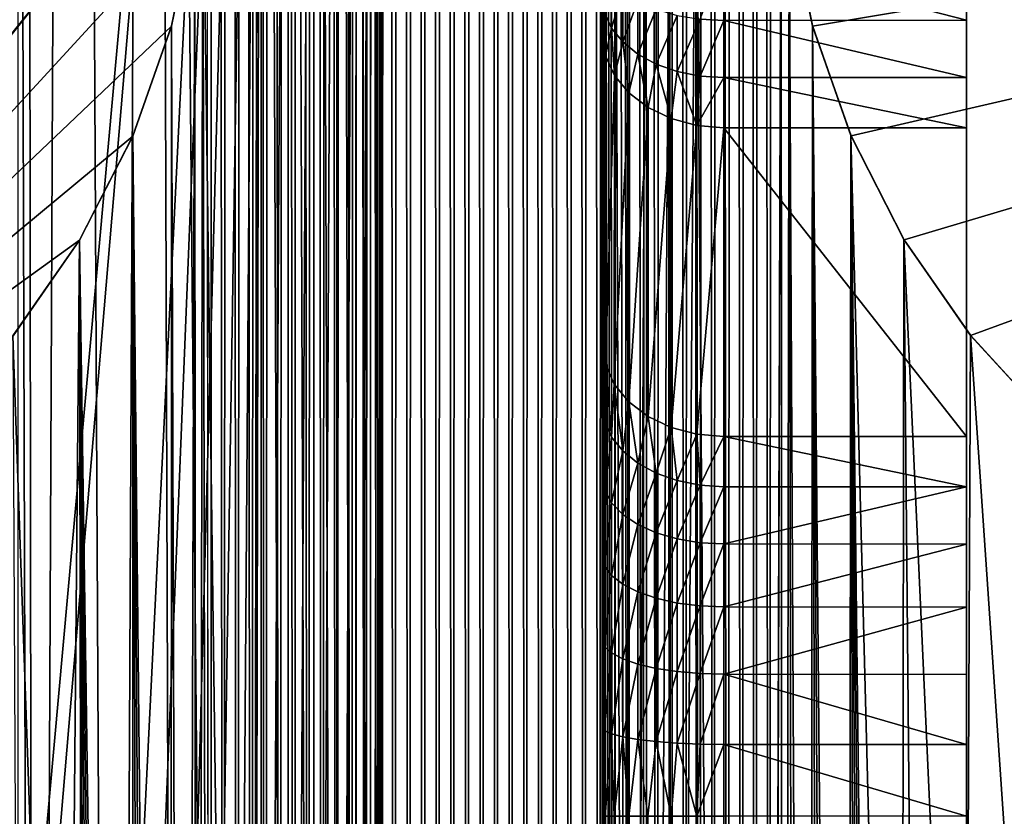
# Model space of a CAD drawing. Header units: metres. Extents: x -205 to 205, y -104 to 104.
# Tile 308 of 656: x -69.4 to -61.29, y -33.37 to -26.81. Entities that reach past the tile are written whole.
import ezdxf

# ---------------------------------------------------------------- set-up
doc = ezdxf.new("R2010")
doc.units = ezdxf.units.M
doc.layers.add('solid_01_2-CONSUMER_EHM_BOX_SW0001', color=7, linetype='CONTINUOUS')

msp = doc.modelspace()

# ---------------------------------------------------------------- linework, layer by layer
at = {"layer": 'solid_01_2-CONSUMER_EHM_BOX_SW0001'}
for points in [[(-200.010849, -74.958488), (-200.010773, 75.041512), (-0.010778, 75.04142)], [(-0.010849, -74.95858), (-200.010849, -74.958488), (-0.010778, 75.04142)], [(-67.891357, 25.041451, 1.5), (-67.831909, -57.8419, 1.5), (-67.794312, 57.908562, 1.5)], [(-67.831909, -57.8419, 1.5), (-67.719505, -57.792744, 1.5), (-67.794312, 57.908562, 1.5)], [(-67.719505, -57.792744, 1.5), (-67.681831, 57.860203, 1.5), (-67.794312, 57.908562, 1.5)], [(-63.227314, -57.825661, 1.5), (-63.18972, 57.924801, 1.5), (-63.302124, 57.875645, 1.5)], [(-63.130272, -24.958551, 1.5), (-63.18972, 57.924801, 1.5), (-63.227314, -57.825661, 1.5)], [(-67.719505, -57.792744, 1.5), (-67.605576, -57.745773, 1.5), (-67.681831, 57.860203, 1.5)], [(-67.605576, -57.745773, 1.5), (-67.567947, 57.813984, 1.5), (-67.681831, 57.860203, 1.5)], [(-67.605576, -57.745773, 1.5), (-67.490395, -57.701077, 1.5), (-67.567947, 57.813984, 1.5)], [(-67.490395, -57.701077, 1.5), (-67.452911, 57.770031, 1.5), (-67.567947, 57.813984, 1.5)], [(-63.453678, -57.731083, 1.5), (-63.41605, 57.828674, 1.5), (-63.531235, 57.783974, 1.5)], [(-63.453678, -57.731083, 1.5), (-63.339794, -57.777302, 1.5), (-63.41605, 57.828674, 1.5)], [(-63.339794, -57.777302, 1.5), (-63.302124, 57.875645, 1.5), (-63.41605, 57.828674, 1.5)], [(-63.339794, -57.777302, 1.5), (-63.227314, -57.825661, 1.5), (-63.302124, 57.875645, 1.5)], [(-67.490395, -57.701077, 1.5), (-67.374199, -57.658749, 1.5), (-67.452911, 57.770031, 1.5)], [(-67.374199, -57.658749, 1.5), (-67.336975, 57.728474, 1.5), (-67.452911, 57.770031, 1.5)], [(-67.374199, -57.658749, 1.5), (-67.257248, -57.618885, 1.5), (-67.336975, 57.728474, 1.5)], [(-67.257248, -57.618885, 1.5), (-67.220383, 57.689438, 1.5), (-67.336975, 57.728474, 1.5)], [(-63.684654, -57.645576, 1.5), (-63.64743, 57.74165, 1.5), (-63.764381, 57.701786, 1.5)], [(-63.684654, -57.645576, 1.5), (-63.568714, -57.687134, 1.5), (-63.64743, 57.74165, 1.5)], [(-63.568714, -57.687134, 1.5), (-63.531235, 57.783974, 1.5), (-63.64743, 57.74165, 1.5)], [(-63.568714, -57.687134, 1.5), (-63.453678, -57.731083, 1.5), (-63.531235, 57.783974, 1.5)], [(-67.257248, -57.618885, 1.5), (-67.139801, -57.581585, 1.5), (-67.220383, 57.689438, 1.5)], [(-67.139801, -57.581585, 1.5), (-67.103386, 57.653046, 1.5), (-67.220383, 57.689438, 1.5)], [(-67.139801, -57.581585, 1.5), (-67.02211, -57.546936, 1.5), (-67.103386, 57.653046, 1.5)], [(-67.02211, -57.546936, 1.5), (-66.986244, 57.619427, 1.5), (-67.103386, 57.653046, 1.5)], [(-63.91824, -57.570145, 1.5), (-63.881828, 57.664486, 1.5), (-63.999519, 57.629837, 1.5)], [(-63.91824, -57.570145, 1.5), (-63.801247, -57.606537, 1.5), (-63.881828, 57.664486, 1.5)], [(-63.801247, -57.606537, 1.5), (-63.764381, 57.701786, 1.5), (-63.881828, 57.664486, 1.5)], [(-63.801247, -57.606537, 1.5), (-63.684654, -57.645576, 1.5), (-63.764381, 57.701786, 1.5)], [(-67.02211, -57.546936, 1.5), (-66.904427, -57.515041, 1.5), (-66.986244, 57.619427, 1.5)], [(-66.904427, -57.515041, 1.5), (-66.869194, 57.588703, 1.5), (-66.986244, 57.619427, 1.5)], [(-66.904427, -57.515041, 1.5), (-66.787018, -57.485989, 1.5), (-66.869194, 57.588703, 1.5)], [(-66.787018, -57.485989, 1.5), (-66.751717, 57.560741, 1.5), (-66.869194, 57.588703, 1.5)], [(-64.269905, -57.47784, 1.5), (-64.234612, 57.56889, 1.5), (-64.352173, 57.542591, 1.5)], [(-64.269905, -57.47784, 1.5), (-64.152428, -57.505802, 1.5), (-64.234612, 57.56889, 1.5)], [(-64.152428, -57.505802, 1.5), (-64.117195, 57.597942, 1.5), (-64.234612, 57.56889, 1.5)], [(-64.152428, -57.505802, 1.5), (-64.035385, -57.536526, 1.5), (-64.117195, 57.597942, 1.5)], [(-64.035385, -57.536526, 1.5), (-63.999519, 57.629837, 1.5), (-64.117195, 57.597942, 1.5)], [(-64.035385, -57.536526, 1.5), (-63.91824, -57.570145, 1.5), (-63.999519, 57.629837, 1.5)], [(-66.787018, -57.485989, 1.5), (-66.669449, -57.45969, 1.5), (-66.751717, 57.560741, 1.5)], [(-66.669449, -57.45969, 1.5), (-66.633224, 57.535316, 1.5), (-66.751717, 57.560741, 1.5)], [(-66.669449, -57.45969, 1.5), (-66.551208, -57.435986, 1.5), (-66.633224, 57.535316, 1.5)], [(-66.551208, -57.435986, 1.5), (-66.51387, 57.512444, 1.5), (-66.633224, 57.535316, 1.5)], [(-66.551208, -57.435986, 1.5), (-66.432388, -57.414871, 1.5), (-66.51387, 57.512444, 1.5)], [(-66.432388, -57.414871, 1.5), (-66.393837, 57.492126, 1.5), (-66.51387, 57.512444, 1.5)], [(-66.432388, -57.414871, 1.5), (-66.313095, -57.396351, 1.5), (-66.393837, 57.492126, 1.5)], [(-66.313095, -57.396351, 1.5), (-66.2733, 57.474377, 1.5), (-66.393837, 57.492126, 1.5)], [(-64.627785, -57.409229, 1.5), (-64.589233, 57.497772, 1.5), (-64.708534, 57.479252, 1.5)], [(-64.627785, -57.409229, 1.5), (-64.507759, -57.429543, 1.5), (-64.589233, 57.497772, 1.5)], [(-64.507759, -57.429543, 1.5), (-64.470413, 57.518883, 1.5), (-64.589233, 57.497772, 1.5)], [(-64.507759, -57.429543, 1.5), (-64.388405, -57.452415, 1.5), (-64.470413, 57.518883, 1.5)], [(-64.388405, -57.452415, 1.5), (-64.352173, 57.542591, 1.5), (-64.470413, 57.518883, 1.5)], [(-64.388405, -57.452415, 1.5), (-64.269905, -57.47784, 1.5), (-64.352173, 57.542591, 1.5)], [(-66.313095, -57.396351, 1.5), (-66.193413, -57.380421, 1.5), (-66.2733, 57.474377, 1.5)], [(-66.193413, -57.380421, 1.5), (-66.152412, 57.459194, 1.5), (-66.2733, 57.474377, 1.5)], [(-66.193413, -57.380421, 1.5), (-66.073456, -57.367085, 1.5), (-66.152412, 57.459194, 1.5)], [(-66.073456, -57.367085, 1.5), (-66.031349, 57.446594, 1.5), (-66.152412, 57.459194, 1.5)], [(-66.073456, -57.367085, 1.5), (-65.953308, -57.356335, 1.5), (-66.031349, 57.446594, 1.5)], [(-65.953308, -57.356335, 1.5), (-65.910286, 57.436581, 1.5), (-66.031349, 57.446594, 1.5)], [(-65.953308, -57.356335, 1.5), (-65.833076, -57.348175, 1.5), (-65.910286, 57.436581, 1.5)], [(-65.833076, -57.348175, 1.5), (-65.789383, 57.429161, 1.5), (-65.910286, 57.436581, 1.5)], [(-65.833076, -57.348175, 1.5), (-65.71286, -57.342609, 1.5), (-65.789383, 57.429161, 1.5)], [(-65.71286, -57.342609, 1.5), (-65.668823, 57.424343, 1.5), (-65.789383, 57.429161, 1.5)], [(-65.71286, -57.342609, 1.5), (-65.592758, -57.339626, 1.5), (-65.668823, 57.424343, 1.5)], [(-65.592758, -57.339626, 1.5), (-65.548759, 57.422134, 1.5), (-65.668823, 57.424343, 1.5)], [(-65.592758, -57.339626, 1.5), (-65.47287, -57.339233, 1.5), (-65.548759, 57.422134, 1.5)], [(-65.47287, -57.339233, 1.5), (-65.428864, 57.422527, 1.5), (-65.548759, 57.422134, 1.5)], [(-65.47287, -57.339233, 1.5), (-65.352806, -57.341442, 1.5), (-65.428864, 57.422527, 1.5)], [(-65.352806, -57.341442, 1.5), (-65.308762, 57.425507, 1.5), (-65.428864, 57.422527, 1.5)], [(-65.352806, -57.341442, 1.5), (-65.232239, -57.34626, 1.5), (-65.308762, 57.425507, 1.5)], [(-65.232239, -57.34626, 1.5), (-65.188545, 57.431076, 1.5), (-65.308762, 57.425507, 1.5)], [(-65.232239, -57.34626, 1.5), (-65.111343, -57.35368, 1.5), (-65.188545, 57.431076, 1.5)], [(-65.111343, -57.35368, 1.5), (-65.068321, 57.439236, 1.5), (-65.188545, 57.431076, 1.5)], [(-65.111343, -57.35368, 1.5), (-64.99028, -57.363693, 1.5), (-65.068321, 57.439236, 1.5)], [(-64.99028, -57.363693, 1.5), (-64.948174, 57.449982, 1.5), (-65.068321, 57.439236, 1.5)], [(-64.99028, -57.363693, 1.5), (-64.869217, -57.376293, 1.5), (-64.948174, 57.449982, 1.5)], [(-64.869217, -57.376293, 1.5), (-64.828217, 57.463322, 1.5), (-64.948174, 57.449982, 1.5)], [(-64.869217, -57.376293, 1.5), (-64.748329, -57.391476, 1.5), (-64.828217, 57.463322, 1.5)], [(-64.748329, -57.391476, 1.5), (-64.708534, 57.479252, 1.5), (-64.828217, 57.463322, 1.5)], [(-64.748329, -57.391476, 1.5), (-64.627785, -57.409229, 1.5), (-64.708534, 57.479252, 1.5)], [(-43.000031, 37.541439, 75), (-62.692566, -21.952003, 75), (-43.000065, -37.458561, 75)], [(-67.89138, -24.958549, 1.5), (-67.831909, -57.8419, 1.5), (-67.891357, 25.041451, 1.5)], [(-70.051804, -60.926071, 75), (-69.273949, -60.039104, 75), (-69.493141, 14.287043, 75)], [(-69.273949, -60.039104, 75), (-69.361191, 11.669121, 75), (-69.493141, 14.287043, 75)], [(-69.273949, -60.039104, 75), (-68.966324, 9.077796, 75), (-69.361191, 11.669121, 75)], [(-69.273949, -60.039104, 75), (-68.619232, -59.058781, 75), (-68.966324, 9.077796, 75)], [(-68.619232, -59.058781, 75), (-68.312546, 6.539425, 75), (-68.966324, 9.077796, 75)], [(-68.619232, -59.058781, 75), (-68.098198, -58.001133, 75), (-68.312546, 6.539425, 75)], [(-68.312546, 6.539425, 75), (-67.490807, -55.727959, 75), (-67.406898, 2.058607, 75)], [(-67.719482, -56.882935, 75), (-67.490807, -55.727959, 75), (-68.312546, 6.539425, 75)], [(-68.098198, -58.001133, 75), (-67.719482, -56.882935, 75), (-68.312546, 6.539425, 75)], [(-67.407043, 0.037213, 75), (-67.406898, 2.058607, 75), (-67.490807, -55.727959, 75)], [(-67.490807, -55.727959, 75), (-67.414856, -54.562489, 75), (-67.407043, 0.037213, 75)], [(-67.193428, -54.562519, 74.975174), (-67.407043, 0.037213, 75), (-67.414856, -54.562489, 75)], [(-67.184517, 0.03748, 74.97493), (-67.407043, 0.037213, 75), (-67.193428, -54.562519, 74.975174)], [(-67.184517, 0.03748, 74.97493), (-67.193428, -54.562519, 74.975174), (-66.981781, -54.56255, 74.90136)], [(-66.97316, 0.03745, 74.90097), (-67.184517, 0.03748, 74.97493), (-66.981781, -54.56255, 74.90136)], [(-66.97316, 0.03745, 74.90097), (-66.981781, -54.56255, 74.90136), (-66.791893, -54.562576, 74.782249)], [(-66.783554, 0.037423, 74.78183), (-66.97316, 0.03745, 74.90097), (-66.791893, -54.562576, 74.782249)], [(-66.783554, 0.037423, 74.78183), (-66.791893, -54.562576, 74.782249), (-66.633308, -54.562599, 74.62384)], [(-66.625206, 0.0374, 74.623489), (-66.783554, 0.037423, 74.78183), (-66.633308, -54.562599, 74.62384)], [(-66.625206, 0.0374, 74.623489), (-66.633308, -54.562599, 74.62384), (-66.513985, -54.562618, 74.43409)], [(-66.506073, 0.037383, 74.433884), (-66.625206, 0.0374, 74.623489), (-66.513985, -54.562618, 74.43409)], [(-66.506073, 0.037383, 74.433884), (-66.513985, -54.562618, 74.43409), (-66.439926, -54.562626, 74.222519)], [(-66.432114, 0.037372, 74.222519), (-66.506073, 0.037383, 74.433884), (-66.439926, -54.562626, 74.222519)], [(-66.432114, 0.037372, 74.222519), (-66.439926, -54.562626, 74.222519), (-66.414856, -54.56263, 74)], [(-66.432114, 0.037372, 74.222519), (-66.414856, -54.56263, 74), (-66.407043, 0.037105, 74)], [(-66.408928, -13.127284, 69.946754), (-66.407043, 0.037105, 74), (-66.414856, -54.56263, 74)], [(-66.409035, -13.862316, 70), (-66.408928, -13.127284, 69.946754), (-66.414856, -54.56263, 74)], [(-67.409035, -13.862173, 69), (-69.414856, -54.562202, 69), (-69.412422, -37.562202, 69)], [(-67.409035, -13.862173, 69), (-69.273949, -60.039108, 69), (-69.414856, -54.562202, 69)], [(-67.409035, -13.862173, 69), (-69.412422, -37.562202, 69), (-69.412209, -36.062202, 69)], [(-67.409035, -13.862173, 69), (-69.412209, -36.062202, 69), (-69.410728, -25.712202, 69)], [(-67.409035, -13.862173, 69), (-68.619232, -59.058781, 69), (-69.273949, -60.039108, 69)], [(-67.409035, -13.862173, 69), (-68.098198, -58.001137, 69), (-68.619232, -59.058781, 69)], [(-67.409035, -13.862173, 69), (-67.719482, -56.882935, 69), (-68.098198, -58.001137, 69)], [(-67.409035, -13.862173, 69), (-67.490807, -55.727959, 69), (-67.719482, -56.882935, 69)], [(-67.409035, -13.862173, 69), (-67.414856, -54.562489, 69), (-67.490807, -55.727959, 69)], [(-67.186508, -13.862205, 69.02507), (-67.414856, -54.562489, 69), (-67.409035, -13.862173, 69)], [(-67.192337, -54.562519, 69.02507), (-67.414856, -54.562489, 69), (-67.186508, -13.862205, 69.02507)], [(-67.192337, -54.562519, 69.02507), (-67.186508, -13.862205, 69.02507), (-66.975143, -13.862235, 69.09903)], [(-66.980774, -54.56255, 69.099129), (-67.192337, -54.562519, 69.02507), (-66.975143, -13.862235, 69.09903)], [(-66.980774, -54.56255, 69.099129), (-66.975143, -13.862235, 69.09903), (-66.785538, -13.862262, 69.21817)], [(-66.791016, -54.562576, 69.218445), (-66.980774, -54.56255, 69.099129), (-66.785538, -13.862262, 69.21817)], [(-66.791016, -54.562576, 69.218445), (-66.785538, -13.862262, 69.21817), (-66.627197, -13.862285, 69.376511)], [(-66.632607, -54.562599, 69.377037), (-66.791016, -54.562576, 69.218445), (-66.627197, -13.862285, 69.376511)], [(-66.632607, -54.562599, 69.377037), (-66.627197, -13.862285, 69.376511), (-66.508064, -13.862302, 69.566116)], [(-66.513496, -54.562618, 69.566925), (-66.632607, -54.562599, 69.377037), (-66.508064, -13.862302, 69.566116)], [(-66.513496, -54.562618, 69.566925), (-66.508064, -13.862302, 69.566116), (-66.434105, -13.862312, 69.777481)], [(-66.439682, -54.562626, 69.778572), (-66.513496, -54.562618, 69.566925), (-66.434105, -13.862312, 69.777481)], [(-66.439682, -54.562626, 69.778572), (-66.434105, -13.862312, 69.777481), (-66.409035, -13.862316, 70)], [(-66.439682, -54.562626, 69.778572), (-66.409035, -13.862316, 70), (-66.414856, -54.56263, 70)], [(-66.414856, -54.56263, 70), (-66.409035, -13.862316, 70), (-66.414856, -54.56263, 74)], [(-43.000065, -37.458561, 75), (-62.692566, -21.952003, 75), (-63.601807, -24.424149, 75)], [(-67.89138, -24.958549, 1.571667), (-83.335716, -24.321049, 1.571667), (-75.184608, -34.035168, 1.571667)], [(-62.871479, -26.857885, 1.571667), (-47.685936, -24.321066, 1.571667), (-63.063656, -25.918255, 1.571667)], [(-62.55426, -27.763144, 1.571667), (-47.685936, -24.321066, 1.571667), (-62.871479, -26.857885, 1.571667)], [(-62.117027, -28.618027, 1.571667), (-47.685936, -24.321066, 1.571667), (-62.55426, -27.763144, 1.571667)], [(-61.569054, -29.407442, 1.571667), (-47.685936, -24.321066, 1.571667), (-62.117027, -28.618027, 1.571667)], [(-60.918617, -30.115208, 1.571667), (-47.685936, -24.321066, 1.571667), (-61.569054, -29.407442, 1.571667)], [(-64.603973, -54.567497, 70), (-64.603973, -54.567497, 74), (-64.601807, -24.424078, 74)], [(-64.578896, -54.567501, 74.222519), (-64.601807, -24.424078, 74), (-64.603973, -54.567497, 74)], [(-64.602448, -33.367184, 70), (-64.603973, -54.567497, 70), (-64.601807, -24.424078, 74)], [(-64.602394, -32.632153, 69.946754), (-64.602448, -33.367184, 70), (-64.601807, -24.424078, 74)], [(-64.602341, -31.911745, 69.78791), (-64.602394, -32.632153, 69.946754), (-64.601807, -24.424078, 74)], [(-64.602295, -31.221788, 69.526802), (-64.602341, -31.911745, 69.78791), (-64.601807, -24.424078, 74)], [(-64.602249, -30.576723, 69.168877), (-64.602295, -31.221788, 69.526802), (-64.601807, -24.424078, 74)], [(-64.602203, -29.990046, 68.721642), (-64.602249, -30.576723, 69.168877), (-64.601807, -24.424078, 74)], [(-64.602165, -29.476416, 68.197258), (-64.602203, -29.990046, 68.721642), (-64.601807, -24.424078, 74)], [(-64.602165, -29.476416, 68.197258), (-64.601807, -24.424078, 74), (-64.601982, -26.932791, 65.195786)], [(-64.601807, -24.424078, 74), (-64.601959, -26.620619, 64.877068), (-64.601982, -26.932791, 65.195786)], [(-64.578896, -54.567501, 74.222519), (-64.598526, -24.424078, 74.080902), (-64.601807, -24.424078, 74)], [(-64.578896, -54.567501, 74.222519), (-64.589485, -24.424078, 74.156464), (-64.598526, -24.424078, 74.080902)], [(-64.578896, -54.567501, 74.222519), (-64.575058, -24.42408, 74.229752), (-64.589485, -24.424078, 74.156464)], [(-64.578896, -54.567501, 74.222519), (-64.504845, -54.567505, 74.43409), (-64.575058, -24.42408, 74.229752)], [(-64.504845, -54.567505, 74.43409), (-64.554886, -24.42408, 74.302719), (-64.575058, -24.42408, 74.229752)], [(-64.504845, -54.567505, 74.43409), (-64.493919, -24.424086, 74.451805), (-64.554886, -24.42408, 74.302719)], [(-64.504845, -54.567505, 74.43409), (-64.385521, -54.567516, 74.62384), (-64.493919, -24.424086, 74.451805)], [(-64.385521, -54.567516, 74.62384), (-64.453079, -24.424088, 74.524727), (-64.493919, -24.424086, 74.451805)], [(-64.385521, -54.567516, 74.62384), (-64.395149, -24.424091, 74.60878), (-64.453079, -24.424088, 74.524727)], [(-64.385521, -54.567516, 74.62384), (-64.241936, -24.424103, 74.768265), (-64.395149, -24.424091, 74.60878)], [(-64.385521, -54.567516, 74.62384), (-64.226936, -54.567528, 74.782249), (-64.241936, -24.424103, 74.768265)], [(-64.226936, -54.567528, 74.782249), (-64.04734, -24.424118, 74.895264), (-64.241936, -24.424103, 74.768265)], [(-64.226936, -54.567528, 74.782249), (-64.037048, -54.567539, 74.90136), (-64.04734, -24.424118, 74.895264)], [(-64.037048, -54.567539, 74.90136), (-63.830971, -24.424133, 74.973389), (-64.04734, -24.424118, 74.895264)], [(-64.037048, -54.567539, 74.90136), (-63.825397, -54.567554, 74.975174), (-63.830971, -24.424133, 74.973389)], [(-63.830971, -24.424133, 74.973389), (-63.60397, -54.56757, 75), (-63.601807, -24.424149, 75)], [(-63.825397, -54.567554, 74.975174), (-63.60397, -54.56757, 75), (-63.830971, -24.424133, 74.973389)], [(-43.000065, -37.458561, 75), (-63.601807, -24.424149, 75), (-63.60397, -54.56757, 75)], [(-67.89138, -24.958549, 1.571667), (-75.184608, -34.035168, 1.571667), (-73.454208, -31.905735, 1.571667)], [(-67.89138, -24.958549, 1.571667), (-73.454208, -31.905735, 1.571667), (-67.958031, -25.918558, 1.571667)], [(-67.89138, -24.958549, 1.5), (-67.957588, -25.918655, 1.5), (-67.942535, -57.893139, 1.5)], [(-67.89138, -24.958549, 1.5), (-67.942535, -57.893139, 1.5), (-67.831909, -57.8419, 1.5)], [(-63.227314, -57.825661, 1.5), (-63.116493, -57.876038, 1.5), (-63.130272, -24.958551, 1.5)], [(-63.064411, -25.916346, 1.5), (-63.130272, -24.958551, 1.5), (-63.116493, -57.876038, 1.5)], [(-61.602642, -36.067715, 72), (-61.601898, -25.717714, 69), (-61.601898, -25.717714, 72)], [(-61.602287, -31.125528, 68.332779), (-61.601898, -25.717714, 69), (-61.602642, -36.067715, 72)], [(-56.75264, -36.068062, 72), (-61.602642, -36.067715, 72), (-61.601898, -25.717714, 72)], [(-61.602287, -31.125528, 68.332779), (-61.602253, -30.654356, 67.973984), (-61.601898, -25.717714, 69)], [(-61.602253, -30.654356, 67.973984), (-61.601898, -25.737465, 63.270321), (-61.601898, -25.717714, 69)], [(-61.602253, -30.654356, 67.973984), (-61.602222, -30.239527, 67.550735), (-61.601898, -25.737465, 63.270321)], [(-61.602222, -30.239527, 67.550735), (-61.60194, -26.291687, 63.479912), (-61.601898, -25.737465, 63.270321)], [(-61.601898, -25.717714, 72), (-60.023399, -26.342741, 72), (-59.769073, -26.935472, 72)], [(-61.601898, -25.717714, 72), (-59.769073, -26.935472, 72), (-59.427486, -27.483564, 72)], [(-61.601898, -25.717714, 72), (-59.427486, -27.483564, 72), (-59.007263, -27.973104, 72)], [(-56.75264, -36.068062, 72), (-61.601898, -25.717714, 72), (-59.007263, -27.973104, 72)], [(-67.958031, -25.918558, 1.571667), (-73.454208, -31.905735, 1.571667), (-68.150436, -26.858814, 1.571667)], [(-67.958031, -25.918558, 1.571667), (-68.150436, -26.858814, 1.571667), (-67.957588, -25.918655, 1.5)], [(-68.150436, -26.858814, 1.571667), (-68.150208, -26.856644, 1.5), (-67.957588, -25.918655, 1.5)], [(-67.957588, -25.918655, 1.5), (-68.150208, -26.856644, 1.5), (-68.05114, -57.946369, 1.5)], [(-67.957588, -25.918655, 1.5), (-68.05114, -57.946369, 1.5), (-67.942535, -57.893139, 1.5)], [(-63.064411, -25.916346, 1.5), (-63.116493, -57.876038, 1.5), (-63.007576, -57.928299, 1.5)], [(-63.064411, -25.916346, 1.5), (-63.007576, -57.928299, 1.5), (-62.900814, -57.98233, 1.5)], [(-62.872417, -26.85298, 1.5), (-63.064411, -25.916346, 1.5), (-62.900814, -57.98233, 1.5)], [(-63.063656, -25.918255, 1.571667), (-63.064411, -25.916346, 1.5), (-62.872417, -26.85298, 1.5)], [(-62.871479, -26.857885, 1.571667), (-63.063656, -25.918255, 1.571667), (-62.872417, -26.85298, 1.5)], [(-63.797066, -26.800669, 63.784237), (-63.60194, -26.292616, 63.480415), (-63.601978, -26.811195, 63.768154)], [(-63.601978, -26.811195, 63.768154), (-63.60194, -26.292616, 63.480415), (-61.601978, -26.809902, 63.76722)], [(-63.60194, -26.292616, 63.480415), (-61.60194, -26.291687, 63.479912), (-61.601978, -26.809902, 63.76722)], [(-61.602222, -30.239527, 67.550735), (-61.601978, -26.809902, 63.76722), (-61.60194, -26.291687, 63.479912)], [(-64.525833, -26.473366, 64.284874), (-64.525864, -26.873995, 64.590279), (-64.582756, -26.749769, 64.73085)], [(-64.525833, -26.473366, 64.284874), (-64.433426, -26.567966, 64.14016), (-64.525864, -26.873995, 64.590279)], [(-64.433426, -26.567966, 64.14016), (-64.433456, -26.988483, 64.460732), (-64.525864, -26.873995, 64.590279)], [(-64.433426, -26.567966, 64.14016), (-64.309074, -26.650888, 64.013313), (-64.433456, -26.988483, 64.460732)], [(-64.582756, -26.749769, 64.73085), (-64.601982, -26.932791, 65.195786), (-64.601959, -26.620619, 64.877068)], [(-64.309074, -26.650888, 64.013313), (-64.309105, -27.088839, 64.347176), (-64.433456, -26.988483, 64.460732)], [(-64.309074, -26.650888, 64.013313), (-64.157539, -26.718945, 63.909222), (-64.309105, -27.088839, 64.347176)], [(-64.576927, -27.102552, 65.051918), (-64.601982, -26.932791, 65.195786), (-64.582756, -26.749769, 64.73085)], [(-64.576927, -27.102552, 65.051918), (-64.582756, -26.749769, 64.73085), (-64.525864, -26.873995, 64.590279)], [(-64.157539, -26.718945, 63.909222), (-64.15757, -27.1712, 64.253983), (-64.309105, -27.088839, 64.347176)], [(-64.157539, -26.718945, 63.909222), (-63.984657, -26.76952, 63.831871), (-64.15757, -27.1712, 64.253983)], [(-63.984657, -26.76952, 63.831871), (-63.984692, -27.232405, 64.184738), (-64.15757, -27.1712, 64.253983)], [(-63.984657, -26.76952, 63.831871), (-63.797066, -26.800669, 63.784237), (-63.984692, -27.232405, 64.184738)], [(-63.797066, -26.800669, 63.784237), (-63.7971, -27.2701, 64.142097), (-63.984692, -27.232405, 64.184738)], [(-63.797066, -26.800669, 63.784237), (-63.601978, -26.811195, 63.768154), (-63.7971, -27.2701, 64.142097)], [(-63.7971, -27.2701, 64.142097), (-63.601978, -26.811195, 63.768154), (-63.602009, -27.282837, 64.127701)], [(-63.602009, -27.282837, 64.127701), (-63.601978, -26.811195, 63.768154), (-61.602009, -27.281073, 64.126015)], [(-63.601978, -26.811195, 63.768154), (-61.601978, -26.809902, 63.76722), (-61.602009, -27.281073, 64.126015)], [(-61.602222, -30.239527, 67.550735), (-61.602009, -27.281073, 64.126015), (-61.601978, -26.809902, 63.76722)], [(-68.150436, -26.858814, 1.571667), (-73.454208, -31.905735, 1.571667), (-68.468094, -27.764767, 1.571667)], [(-68.150436, -26.858814, 1.571667), (-68.468094, -27.764767, 1.571667), (-68.4674, -27.763262, 1.5)], [(-68.150208, -26.856644, 1.5), (-68.4674, -27.763262, 1.5), (-68.158257, -58.002007, 1.5)], [(-68.150436, -26.858814, 1.571667), (-68.4674, -27.763262, 1.5), (-68.150208, -26.856644, 1.5)], [(-68.150208, -26.856644, 1.5), (-68.158257, -58.002007, 1.5), (-68.05114, -57.946369, 1.5)], [(-64.502975, -27.263805, 64.915268), (-64.576927, -27.102552, 65.051918), (-64.525864, -26.873995, 64.590279)], [(-64.502975, -27.263805, 64.915268), (-64.525864, -26.873995, 64.590279), (-64.433456, -26.988483, 64.460732)], [(-62.872417, -26.85298, 1.5), (-62.900814, -57.98233, 1.5), (-62.795757, -58.038544, 1.5)], [(-62.872417, -26.85298, 1.5), (-62.691868, -58.097328, 1.5), (-62.58926, -58.158512, 1.5)], [(-62.556156, -27.758848, 1.5), (-62.872417, -26.85298, 1.5), (-62.58926, -58.158512, 1.5)], [(-62.872417, -26.85298, 1.5), (-62.795757, -58.038544, 1.5), (-62.691868, -58.097328, 1.5)], [(-62.871479, -26.857885, 1.571667), (-62.872417, -26.85298, 1.5), (-62.556156, -27.758848, 1.5)], [(-62.55426, -27.763144, 1.571667), (-62.871479, -26.857885, 1.571667), (-62.556156, -27.758848, 1.5)], [(-64.576927, -27.102552, 65.051918), (-64.602165, -29.476416, 68.197258), (-64.601982, -26.932791, 65.195786)], [(-64.38385, -27.408464, 64.792686), (-64.502975, -27.263805, 64.915268), (-64.433456, -26.988483, 64.460732)], [(-64.38385, -27.408464, 64.792686), (-64.433456, -26.988483, 64.460732), (-64.309105, -27.088839, 64.347176)], [(-64.576927, -27.102552, 65.051918), (-64.57711, -29.646177, 68.053398), (-64.602165, -29.476416, 68.197258)], [(-64.502975, -27.263805, 64.915268), (-64.57711, -29.646177, 68.053398), (-64.576927, -27.102552, 65.051918)], [(-64.225517, -27.529274, 64.690315), (-64.38385, -27.408464, 64.792686), (-64.309105, -27.088839, 64.347176)], [(-64.225517, -27.529274, 64.690315), (-64.309105, -27.088839, 64.347176), (-64.15757, -27.1712, 64.253983)], [(-64.035919, -27.620176, 64.613289), (-64.225517, -27.529274, 64.690315), (-64.15757, -27.1712, 64.253983)], [(-64.035919, -27.620176, 64.613289), (-64.15757, -27.1712, 64.253983), (-63.984692, -27.232405, 64.184738)], [(-63.824558, -27.676615, 64.565468), (-64.035919, -27.620176, 64.613289), (-63.984692, -27.232405, 64.184738)], [(-63.824558, -27.676615, 64.565468), (-63.984692, -27.232405, 64.184738), (-63.7971, -27.2701, 64.142097)], [(-64.502975, -27.263805, 64.915268), (-64.503159, -29.80743, 67.916748), (-64.57711, -29.646177, 68.053398)], [(-64.38385, -27.408464, 64.792686), (-64.503159, -29.80743, 67.916748), (-64.502975, -27.263805, 64.915268)], [(-63.824558, -27.676615, 64.565468), (-63.7971, -27.2701, 64.142097), (-63.602009, -27.282837, 64.127701)], [(-63.824558, -27.676615, 64.565468), (-63.602009, -27.282837, 64.127701), (-63.602039, -27.695759, 64.549263)], [(-63.602009, -27.282837, 64.127701), (-61.602039, -27.695902, 64.549263), (-63.602039, -27.695759, 64.549263)], [(-63.602009, -27.282837, 64.127701), (-61.602009, -27.281073, 64.126015), (-61.602039, -27.695902, 64.549263)], [(-61.602222, -30.239527, 67.550735), (-61.602039, -27.695902, 64.549263), (-61.602009, -27.281073, 64.126015)], [(-64.38385, -27.408464, 64.792686), (-64.384033, -29.952089, 67.794159), (-64.503159, -29.80743, 67.916748)], [(-64.225517, -27.529274, 64.690315), (-64.384033, -29.952089, 67.794159), (-64.38385, -27.408464, 64.792686)], [(-64.225517, -27.529274, 64.690315), (-64.2257, -30.072899, 67.691788), (-64.384033, -29.952089, 67.794159)], [(-64.035919, -27.620176, 64.613289), (-64.2257, -30.072899, 67.691788), (-64.225517, -27.529274, 64.690315)], [(-64.035919, -27.620176, 64.613289), (-64.036102, -30.163801, 67.614761), (-64.2257, -30.072899, 67.691788)], [(-63.824558, -27.676615, 64.565468), (-64.036102, -30.163801, 67.614761), (-64.035919, -27.620176, 64.613289)], [(-63.824558, -27.676615, 64.565468), (-63.824741, -30.22024, 67.566948), (-64.036102, -30.163801, 67.614761)], [(-63.824558, -27.676615, 64.565468), (-63.602039, -27.695759, 64.549263), (-63.824741, -30.22024, 67.566948)], [(-63.602039, -27.695759, 64.549263), (-63.602222, -30.239384, 67.550735), (-63.824741, -30.22024, 67.566948)], [(-63.602039, -27.695759, 64.549263), (-61.602222, -30.239527, 67.550735), (-63.602222, -30.239384, 67.550735)], [(-63.602039, -27.695759, 64.549263), (-61.602039, -27.695902, 64.549263), (-61.602222, -30.239527, 67.550735)], [(-68.468094, -27.764767, 1.571667), (-73.454208, -31.905735, 1.571667), (-68.905884, -28.620125, 1.571667)], [(-68.4674, -27.763262, 1.5), (-68.906479, -28.621399, 1.5), (-68.473572, -58.184677, 1.5)], [(-68.468094, -27.764767, 1.571667), (-68.906479, -28.621399, 1.5), (-68.4674, -27.763262, 1.5)], [(-68.468094, -27.764767, 1.571667), (-68.905884, -28.620125, 1.571667), (-68.906479, -28.621399, 1.5)], [(-68.4674, -27.763262, 1.5), (-68.473572, -58.184677, 1.5), (-68.369644, -58.121353, 1.5)], [(-68.4674, -27.763262, 1.5), (-68.264481, -58.060398, 1.5), (-68.158257, -58.002007, 1.5)], [(-68.4674, -27.763262, 1.5), (-68.369644, -58.121353, 1.5), (-68.264481, -58.060398, 1.5)], [(-62.556156, -27.758848, 1.5), (-62.58926, -58.158512, 1.5), (-62.48806, -58.221916, 1.5)], [(-62.556156, -27.758848, 1.5), (-62.290371, -58.35466, 1.5), (-62.194122, -58.423649, 1.5)], [(-62.141666, -43.728333, 1.5), (-62.556156, -27.758848, 1.5), (-62.194122, -58.423649, 1.5)], [(-62.556156, -27.758848, 1.5), (-62.38839, -58.287357, 1.5), (-62.290371, -58.35466, 1.5)], [(-62.556156, -27.758848, 1.5), (-62.48806, -58.221916, 1.5), (-62.38839, -58.287357, 1.5)], [(-62.141666, -43.728333, 1.5), (-62.118416, -28.616037, 1.5), (-62.556156, -27.758848, 1.5)], [(-62.55426, -27.763144, 1.571667), (-62.556156, -27.758848, 1.5), (-62.118416, -28.616037, 1.5)], [(-62.117027, -28.618027, 1.571667), (-62.55426, -27.763144, 1.571667), (-62.118416, -28.616037, 1.5)], [(-62.141666, -43.728333, 1.5), (-61.997929, -41.668377, 1.5), (-62.118416, -28.616037, 1.5)], [(-61.616348, -39.624882, 1.5), (-61.570423, -29.404696, 1.5), (-62.118416, -28.616037, 1.5)], [(-62.117027, -28.618027, 1.571667), (-62.118416, -28.616037, 1.5), (-61.570423, -29.404696, 1.5)], [(-61.997929, -41.668377, 1.5), (-61.616348, -39.624882, 1.5), (-62.118416, -28.616037, 1.5)], [(-61.569054, -29.407442, 1.571667), (-62.117027, -28.618027, 1.571667), (-61.570423, -29.404696, 1.5)], [(-68.905884, -28.620125, 1.571667), (-73.454208, -31.905735, 1.571667), (-69.454308, -29.409569, 1.571667)], [(-68.906479, -28.621399, 1.5), (-69.455589, -29.410143, 1.5), (-69.024673, -41.660831, 1.5)], [(-69.454308, -29.409569, 1.571667), (-69.455589, -29.410143, 1.5), (-68.906479, -28.621399, 1.5)], [(-68.905884, -28.620125, 1.571667), (-69.454308, -29.409569, 1.571667), (-68.906479, -28.621399, 1.5)], [(-68.906479, -28.621399, 1.5), (-69.024673, -41.660831, 1.5), (-68.88015, -43.719608, 1.5)], [(-68.906479, -28.621399, 1.5), (-68.576088, -58.250187, 1.5), (-68.473572, -58.184677, 1.5)], [(-68.906479, -28.621399, 1.5), (-68.677032, -58.31768, 1.5), (-68.576088, -58.250187, 1.5)], [(-68.906479, -28.621399, 1.5), (-68.77623, -58.386971, 1.5), (-68.677032, -58.31768, 1.5)], [(-68.906479, -28.621399, 1.5), (-68.88015, -43.719608, 1.5), (-68.77623, -58.386971, 1.5)], [(-69.455589, -29.410143, 1.5), (-69.406578, -39.619583, 1.5), (-69.024673, -41.660831, 1.5)], [(-61.616348, -39.624882, 1.5), (-61.007786, -37.646294, 1.5), (-61.570423, -29.404696, 1.5)], [(-61.007786, -37.646294, 1.5), (-60.921299, -30.112871, 1.5), (-61.570423, -29.404696, 1.5)], [(-61.569054, -29.407442, 1.571667), (-61.570423, -29.404696, 1.5), (-60.921299, -30.112871, 1.5)], [(-60.918617, -30.115208, 1.571667), (-61.569054, -29.407442, 1.571667), (-60.921299, -30.112871, 1.5)], [(-64.57711, -29.646177, 68.053398), (-64.602203, -29.990046, 68.721642), (-64.602165, -29.476416, 68.197258)], [(-64.57711, -29.646177, 68.053398), (-64.583, -30.119236, 68.575455), (-64.602203, -29.990046, 68.721642)], [(-64.57711, -29.646177, 68.053398), (-64.5261, -30.243462, 68.434883), (-64.583, -30.119236, 68.575455)], [(-64.57711, -29.646177, 68.053398), (-64.503159, -29.80743, 67.916748), (-64.5261, -30.243462, 68.434883)], [(-64.503159, -29.80743, 67.916748), (-64.433701, -30.35795, 68.305328), (-64.5261, -30.243462, 68.434883)], [(-64.503159, -29.80743, 67.916748), (-64.384033, -29.952089, 67.794159), (-64.433701, -30.35795, 68.305328)], [(-64.583, -30.119236, 68.575455), (-64.602249, -30.576723, 69.168877), (-64.602203, -29.990046, 68.721642)], [(-64.384033, -29.952089, 67.794159), (-64.309341, -30.458303, 68.19178), (-64.433701, -30.35795, 68.305328)], [(-64.384033, -29.952089, 67.794159), (-64.2257, -30.072899, 67.691788), (-64.309341, -30.458303, 68.19178)], [(-64.2257, -30.072899, 67.691788), (-64.157814, -30.540667, 68.098587), (-64.309341, -30.458303, 68.19178)], [(-64.2257, -30.072899, 67.691788), (-64.036102, -30.163801, 67.614761), (-64.157814, -30.540667, 68.098587)], [(-64.583, -30.119236, 68.575455), (-64.583038, -30.68347, 69.005585), (-64.602249, -30.576723, 69.168877)], [(-64.583, -30.119236, 68.575455), (-64.5261, -30.243462, 68.434883), (-64.583038, -30.68347, 69.005585)], [(-64.036102, -30.163801, 67.614761), (-63.984932, -30.601871, 68.029343), (-64.157814, -30.540667, 68.098587)], [(-64.036102, -30.163801, 67.614761), (-63.824741, -30.22024, 67.566948), (-63.984932, -30.601871, 68.029343)], [(-63.824741, -30.22024, 67.566948), (-63.79734, -30.639566, 67.986702), (-63.984932, -30.601871, 68.029343)], [(-63.824741, -30.22024, 67.566948), (-63.602222, -30.239384, 67.550735), (-63.79734, -30.639566, 67.986702)], [(-63.602222, -30.239384, 67.550735), (-63.602253, -30.652304, 67.972305), (-63.79734, -30.639566, 67.986702)], [(-63.602222, -30.239384, 67.550735), (-61.602253, -30.654356, 67.973984), (-63.602253, -30.652304, 67.972305)], [(-63.602222, -30.239384, 67.550735), (-61.602222, -30.239527, 67.550735), (-61.602253, -30.654356, 67.973984)], [(-64.5261, -30.243462, 68.434883), (-64.526138, -30.786116, 68.848564), (-64.583038, -30.68347, 69.005585)], [(-64.5261, -30.243462, 68.434883), (-64.433701, -30.35795, 68.305328), (-64.526138, -30.786116, 68.848564)], [(-64.433701, -30.35795, 68.305328), (-64.433739, -30.880716, 68.70385), (-64.526138, -30.786116, 68.848564)], [(-64.433701, -30.35795, 68.305328), (-64.309341, -30.458303, 68.19178), (-64.433739, -30.880716, 68.70385)], [(-64.309341, -30.458303, 68.19178), (-64.30938, -30.963638, 68.577011), (-64.433739, -30.880716, 68.70385)], [(-64.309341, -30.458303, 68.19178), (-64.157814, -30.540667, 68.098587), (-64.30938, -30.963638, 68.577011)], [(-64.157814, -30.540667, 68.098587), (-64.157852, -31.031694, 68.472908), (-64.30938, -30.963638, 68.577011)], [(-64.157814, -30.540667, 68.098587), (-63.984932, -30.601871, 68.029343), (-64.157852, -31.031694, 68.472908)], [(-64.583038, -30.68347, 69.005585), (-64.602295, -31.221788, 69.526802), (-64.602249, -30.576723, 69.168877)], [(-63.984932, -30.601871, 68.029343), (-63.984966, -31.08227, 68.395561), (-64.157852, -31.031694, 68.472908)], [(-63.984932, -30.601871, 68.029343), (-63.79734, -30.639566, 67.986702), (-63.984966, -31.08227, 68.395561)], [(-63.79734, -30.639566, 67.986702), (-63.797375, -31.113419, 68.347931), (-63.984966, -31.08227, 68.395561)], [(-63.79734, -30.639566, 67.986702), (-63.602253, -30.652304, 67.972305), (-63.797375, -31.113419, 68.347931)], [(-64.583038, -30.68347, 69.005585), (-64.583084, -31.303856, 69.349808), (-64.602295, -31.221788, 69.526802)], [(-64.583038, -30.68347, 69.005585), (-64.526138, -30.786116, 68.848564), (-64.583084, -31.303856, 69.349808)], [(-63.602253, -30.652304, 67.972305), (-63.602287, -31.123945, 68.331848), (-63.797375, -31.113419, 68.347931)], [(-63.602253, -30.652304, 67.972305), (-61.602253, -30.654356, 67.973984), (-63.602287, -31.123945, 68.331848)], [(-63.602287, -31.123945, 68.331848), (-61.602253, -30.654356, 67.973984), (-61.602287, -31.125528, 68.332779)], [(-64.526138, -30.786116, 68.848564), (-64.526184, -31.382774, 69.179626), (-64.583084, -31.303856, 69.349808)], [(-64.526138, -30.786116, 68.848564), (-64.433739, -30.880716, 68.70385), (-64.526184, -31.382774, 69.179626)], [(-64.433739, -30.880716, 68.70385), (-64.433777, -31.455509, 69.022774), (-64.526184, -31.382774, 69.179626)], [(-64.433739, -30.880716, 68.70385), (-64.30938, -30.963638, 68.577011), (-64.433777, -31.455509, 69.022774)], [(-64.30938, -30.963638, 68.577011), (-64.309418, -31.519264, 68.8853), (-64.433777, -31.455509, 69.022774)], [(-64.30938, -30.963638, 68.577011), (-64.157852, -31.031694, 68.472908), (-64.309418, -31.519264, 68.8853)], [(-64.157852, -31.031694, 68.472908), (-64.15789, -31.57159, 68.772476), (-64.309418, -31.519264, 68.8853)], [(-64.157852, -31.031694, 68.472908), (-63.984966, -31.08227, 68.395561), (-64.15789, -31.57159, 68.772476)], [(-63.984966, -31.08227, 68.395561), (-63.985004, -31.610476, 68.688644), (-64.15789, -31.57159, 68.772476)], [(-63.984966, -31.08227, 68.395561), (-63.797375, -31.113419, 68.347931), (-63.985004, -31.610476, 68.688644)], [(-63.797375, -31.113419, 68.347931), (-63.797413, -31.634428, 68.637016), (-63.985004, -31.610476, 68.688644)], [(-63.797375, -31.113419, 68.347931), (-63.602287, -31.123945, 68.331848), (-63.797413, -31.634428, 68.637016)], [(-63.602287, -31.123945, 68.331848), (-63.602322, -31.642525, 68.619583), (-63.797413, -31.634428, 68.637016)], [(-63.602287, -31.123945, 68.331848), (-61.602287, -31.125528, 68.332779), (-63.602322, -31.642525, 68.619583)], [(-63.602322, -31.642525, 68.619583), (-61.602287, -31.125528, 68.332779), (-61.602325, -31.643744, 68.620087)], [(-61.602325, -31.643744, 68.620087), (-61.602287, -31.125528, 68.332779), (-61.602642, -36.067715, 72)], [(-64.583084, -31.303856, 69.349808), (-64.602341, -31.911745, 69.78791), (-64.602295, -31.221788, 69.526802)], [(-64.583084, -31.303856, 69.349808), (-64.58313, -31.967413, 69.600937), (-64.602341, -31.911745, 69.78791)], [(-64.583084, -31.303856, 69.349808), (-64.526184, -31.382774, 69.179626), (-64.58313, -31.967413, 69.600937)], [(-64.526184, -31.382774, 69.179626), (-64.52623, -32.020954, 69.421143), (-64.58313, -31.967413, 69.600937)], [(-64.526184, -31.382774, 69.179626), (-64.433777, -31.455509, 69.022774), (-64.52623, -32.020954, 69.421143)], [(-64.433777, -31.455509, 69.022774), (-64.433823, -32.070297, 69.255447), (-64.52623, -32.020954, 69.421143)], [(-64.433777, -31.455509, 69.022774), (-64.309418, -31.519264, 68.8853), (-64.433823, -32.070297, 69.255447)], [(-64.309418, -31.519264, 68.8853), (-64.309464, -32.113552, 69.110207), (-64.433823, -32.070297, 69.255447)], [(-64.309418, -31.519264, 68.8853), (-64.15789, -31.57159, 68.772476), (-64.309464, -32.113552, 69.110207)], [(-64.15789, -31.57159, 68.772476), (-64.157928, -32.149055, 68.99102), (-64.309464, -32.113552, 69.110207)], [(-64.15789, -31.57159, 68.772476), (-63.985004, -31.610476, 68.688644), (-64.157928, -32.149055, 68.99102)], [(-63.985004, -31.610476, 68.688644), (-63.985046, -32.175438, 68.902451), (-64.157928, -32.149055, 68.99102)], [(-63.985004, -31.610476, 68.688644), (-63.797413, -31.634428, 68.637016), (-63.985046, -32.175438, 68.902451)], [(-63.797413, -31.634428, 68.637016), (-63.797455, -32.191692, 68.847916), (-63.985046, -32.175438, 68.902451)], [(-63.797413, -31.634428, 68.637016), (-63.602322, -31.642525, 68.619583), (-63.797455, -32.191692, 68.847916)], [(-63.602322, -31.642525, 68.619583), (-63.602364, -32.197189, 68.829498), (-63.797455, -32.191692, 68.847916)], [(-63.602322, -31.642525, 68.619583), (-61.602325, -31.643744, 68.620087), (-63.602364, -32.197189, 68.829498)], [(-63.602364, -32.197189, 68.829498), (-61.602325, -31.643744, 68.620087), (-61.602364, -32.197964, 68.829681)], [(-61.602364, -32.197964, 68.829681), (-61.602325, -31.643744, 68.620087), (-61.602642, -36.067715, 72)], [(-64.58313, -31.967413, 69.600937), (-64.602394, -32.632153, 69.946754), (-64.602341, -31.911745, 69.78791)], [(-64.58313, -31.967413, 69.600937), (-64.583183, -32.660259, 69.7537), (-64.602394, -32.632153, 69.946754)], [(-64.58313, -31.967413, 69.600937), (-64.52623, -32.020954, 69.421143), (-64.583183, -32.660259, 69.7537)], [(-64.52623, -32.020954, 69.421143), (-64.526276, -32.687298, 69.568062), (-64.583183, -32.660259, 69.7537)], [(-64.52623, -32.020954, 69.421143), (-64.433823, -32.070297, 69.255447), (-64.526276, -32.687298, 69.568062)], [(-64.433823, -32.070297, 69.255447), (-64.433868, -32.712223, 69.39698), (-64.526276, -32.687298, 69.568062)], [(-64.433823, -32.070297, 69.255447), (-64.309464, -32.113552, 69.110207), (-64.433868, -32.712223, 69.39698)], [(-64.309464, -32.113552, 69.110207), (-64.309509, -32.734074, 69.247025), (-64.433868, -32.712223, 69.39698)], [(-64.309464, -32.113552, 69.110207), (-64.157928, -32.149055, 68.99102), (-64.309509, -32.734074, 69.247025)], [(-64.157928, -32.149055, 68.99102), (-64.157974, -32.752007, 69.123962), (-64.309509, -32.734074, 69.247025)], [(-64.157928, -32.149055, 68.99102), (-63.985046, -32.175438, 68.902451), (-64.157974, -32.752007, 69.123962)], [(-63.985046, -32.175438, 68.902451), (-63.985088, -32.765339, 69.032516), (-64.157974, -32.752007, 69.123962)], [(-63.985046, -32.175438, 68.902451), (-63.797455, -32.191692, 68.847916), (-63.985088, -32.765339, 69.032516)], [(-63.797455, -32.191692, 68.847916), (-63.797497, -32.773556, 68.976204), (-63.985088, -32.765339, 69.032516)], [(-63.797455, -32.191692, 68.847916), (-63.602364, -32.197189, 68.829498), (-63.797497, -32.773556, 68.976204)], [(-63.602364, -32.197189, 68.829498), (-63.602406, -32.776337, 68.957191), (-63.797497, -32.773556, 68.976204)], [(-63.602364, -32.197189, 68.829498), (-61.602406, -32.776314, 68.957161), (-63.602406, -32.776337, 68.957191)], [(-63.602364, -32.197189, 68.829498), (-61.602364, -32.197964, 68.829681), (-61.602406, -32.776314, 68.957161)], [(-61.602406, -32.776314, 68.957161), (-61.602364, -32.197964, 68.829681), (-61.602642, -36.067715, 72)], [(-64.583183, -32.660259, 69.7537), (-64.602448, -33.367184, 70), (-64.602394, -32.632153, 69.946754)], [(-64.583183, -32.660259, 69.7537), (-64.577377, -33.367184, 69.777481), (-64.602448, -33.367184, 70)], [(-64.583183, -32.660259, 69.7537), (-64.526276, -32.687298, 69.568062), (-64.577377, -33.367184, 69.777481)], [(-64.526276, -32.687298, 69.568062), (-64.503418, -33.367191, 69.566116), (-64.577377, -33.367184, 69.777481)], [(-64.526276, -32.687298, 69.568062), (-64.433868, -32.712223, 69.39698), (-64.503418, -33.367191, 69.566116)], [(-64.433868, -32.712223, 69.39698), (-64.384277, -33.367199, 69.376511), (-64.503418, -33.367191, 69.566116)], [(-64.433868, -32.712223, 69.39698), (-64.309509, -32.734074, 69.247025), (-64.384277, -33.367199, 69.376511)], [(-64.309509, -32.734074, 69.247025), (-64.225937, -33.36721, 69.21817), (-64.384277, -33.367199, 69.376511)], [(-64.309509, -32.734074, 69.247025), (-64.157974, -32.752007, 69.123962), (-64.225937, -33.36721, 69.21817)], [(-64.157974, -32.752007, 69.123962), (-64.036331, -33.367226, 69.09903), (-64.225937, -33.36721, 69.21817)], [(-64.157974, -32.752007, 69.123962), (-63.985088, -32.765339, 69.032516), (-64.036331, -33.367226, 69.09903)], [(-63.985088, -32.765339, 69.032516), (-63.824966, -33.367241, 69.02507), (-64.036331, -33.367226, 69.09903)], [(-63.985088, -32.765339, 69.032516), (-63.797497, -32.773556, 68.976204), (-63.824966, -33.367241, 69.02507)], [(-63.797497, -32.773556, 68.976204), (-63.602406, -32.776337, 68.957191), (-63.824966, -33.367241, 69.02507)], [(-63.602406, -32.776337, 68.957191), (-63.602448, -33.367256, 69), (-63.824966, -33.367241, 69.02507)], [(-63.602406, -32.776337, 68.957191), (-61.602448, -33.367397, 69), (-63.602448, -33.367256, 69)], [(-63.602406, -32.776337, 68.957191), (-61.602406, -32.776314, 68.957161), (-61.602448, -33.367397, 69)], [(-61.602406, -32.776314, 68.957161), (-61.602642, -36.067715, 72), (-61.602448, -33.367397, 69)], [(-64.577377, -33.367184, 69.777481), (-64.603973, -54.567497, 70), (-64.602448, -33.367184, 70)], [(-64.577377, -33.367184, 69.777481), (-64.579147, -54.567501, 69.778572), (-64.603973, -54.567497, 70)], [(-64.577377, -33.367184, 69.777481), (-64.505325, -54.567505, 69.566925), (-64.579147, -54.567501, 69.778572)], [(-64.577377, -33.367184, 69.777481), (-64.503418, -33.367191, 69.566116), (-64.505325, -54.567505, 69.566925)], [(-64.503418, -33.367191, 69.566116), (-64.386223, -54.567516, 69.377037), (-64.505325, -54.567505, 69.566925)], [(-64.503418, -33.367191, 69.566116), (-64.384277, -33.367199, 69.376511), (-64.386223, -54.567516, 69.377037)], [(-64.384277, -33.367199, 69.376511), (-64.227814, -54.567524, 69.218445), (-64.386223, -54.567516, 69.377037)], [(-64.384277, -33.367199, 69.376511), (-64.225937, -33.36721, 69.21817), (-64.227814, -54.567524, 69.218445)], [(-64.225937, -33.36721, 69.21817), (-64.038055, -54.567539, 69.099129), (-64.227814, -54.567524, 69.218445)], [(-64.225937, -33.36721, 69.21817), (-64.036331, -33.367226, 69.09903), (-64.038055, -54.567539, 69.099129)], [(-64.036331, -33.367226, 69.09903), (-63.824966, -33.367241, 69.02507), (-64.038055, -54.567539, 69.099129)], [(-63.824966, -33.367241, 69.02507), (-63.826492, -54.567554, 69.02507), (-64.038055, -54.567539, 69.099129)], [(-63.824966, -33.367241, 69.02507), (-63.602448, -33.367256, 69), (-63.826492, -54.567554, 69.02507)]]:
    msp.add_3dface(points, dxfattribs=at)

doc.saveas('drawing.dxf')
